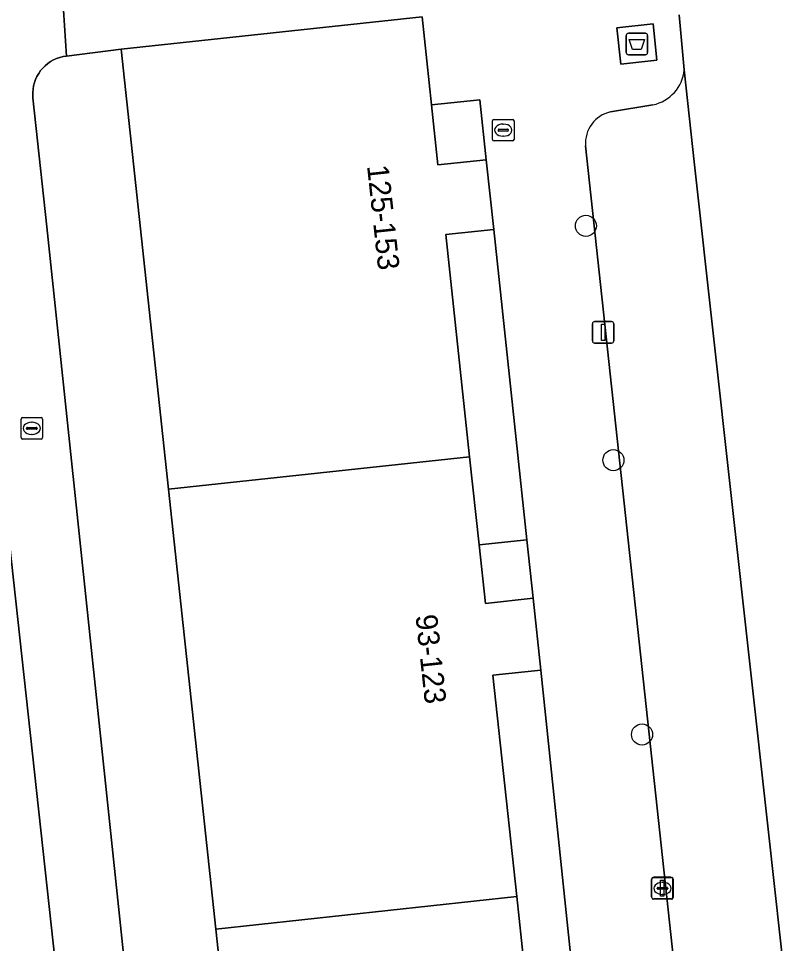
# Model space of a CAD drawing. Extents: x 161248 to 161848, y 384871 to 385383.
# Drawn here: x 161287.2 to 161322.86, y 385112.17 to 385155.08 of the extents above; entities that cross this region are included whole.
import ezdxf

# ---------------------------------------------------------------- set-up
doc = ezdxf.new("R2010")
doc.units = 0
for name, color, linetype in [('IMGEO_Afval_apart_plaats', 7, 'Continuous'), ('IMGEO_Berm_groen', 7, 'Continuous'), ('IMGEO_Boom', 7, 'Continuous'), ('IMGEO_Brandkraan', 7, 'Continuous'), ('IMGEO_Groenvoorziening', 7, 'Continuous'), ('IMGEO_Lichtmast', 7, 'Continuous'), ('IMGEO_Pand', 7, 'Continuous'), ('IMGEO_Pand_nummerreeks', 7, 'Continuous'), ('IMGEO_Parkeervlak_open', 7, 'Continuous'), ('IMGEO_Rijbaan_lokaal_open', 7, 'Continuous'), ('IMGEO_Rioolput', 7, 'Continuous'), ('IMGEO_Voetpad_gesloten', 7, 'Continuous'), ('IMGEO_Voetpad_open', 7, 'Continuous')]:
    doc.layers.add(name, color=color, linetype=linetype)

msp = doc.modelspace()

# ---------------------------------------------------------------- linework, layer by layer
at = {"layer": 'IMGEO_Afval_apart_plaats'}
for p, q in [((161315.384, 385153.496), (161315.384, 385154.296)), ((161315.384, 385154.296), (161315.384, 385153.496)), ((161315.484, 385154.396), (161316.274, 385154.396)), ((161316.274, 385154.396), (161315.484, 385154.396)), ((161316.374, 385154.296), (161316.374, 385153.496)), ((161316.374, 385153.496), (161316.374, 385154.296)), ((161316.274, 385153.396), (161315.484, 385153.396)), ((161315.484, 385153.396), (161316.274, 385153.396))]:
    msp.add_line(p, q, dxfattribs=at)
msp.add_lwpolyline([(161315.527, 385154.11), (161316.231, 385154.11), (161316.082, 385153.64), (161315.676, 385153.64), (161315.527, 385154.11)], dxfattribs=at)
for centre, start, end in [((161315.484, 385154.296), 90, 180), ((161315.484, 385154.296), 90, 180), ((161316.274, 385154.296), 0, 90), ((161316.274, 385154.296), 360, 90), ((161315.484, 385153.496), 180, 270), ((161315.484, 385153.496), 180, 270), ((161316.274, 385153.496), 270, 0), ((161316.274, 385153.496), 270, 0)]:
    msp.add_arc(centre, 0.1, start, end, dxfattribs=at)
at = {"layer": 'IMGEO_Berm_groen'}
msp.add_lwpolyline([(161275.66, 385206.665), (161282.325, 385144.732), (161283.468, 385134.103), (161287.158, 385100.538), (161289.778, 385076.19), (161294.971, 385029.929), (161297.713, 385030.826), (161292.978, 385075.471), (161292.829, 385075.469), (161292.7, 385076.509), (161285.204, 385145.048)], dxfattribs=at)
at = {"layer": 'IMGEO_Boom'}
for centre in [(161313.513, 385145.462), (161314.788, 385134.591), (161316.115, 385121.867)]:
    msp.add_circle(centre, 0.489, dxfattribs=at)
at = {"layer": 'IMGEO_Brandkraan'}
for p, q in [((161287.318, 385135.641), (161287.318, 385136.493)), ((161287.393, 385136.567), (161288.245, 385136.567)), ((161287.806, 385136.347), (161287.831, 385136.347)), ((161288.319, 385136.493), (161288.319, 385135.641)), ((161287.577, 385136.061), (161287.577, 385136.073)), ((161288.015, 385136.024), (161287.617, 385136.024)), ((161287.62, 385136.11), (161288.018, 385136.11)), ((161287.829, 385135.787), (161287.804, 385135.787)), ((161288.061, 385136.073), (161288.061, 385136.061)), ((161288.245, 385135.567), (161287.393, 385135.567)), ((161316.641, 385115.231), (161317.493, 385115.231)), ((161316.566, 385114.305), (161316.566, 385115.157)), ((161316.825, 385114.725), (161316.825, 385114.737)), ((161316.868, 385114.774), (161317.266, 385114.774)), ((161317.054, 385115.011), (161317.079, 385115.011)), ((161317.309, 385114.737), (161317.309, 385114.725)), ((161317.567, 385115.157), (161317.567, 385114.305)), ((161317.263, 385114.688), (161316.865, 385114.688)), ((161317.077, 385114.451), (161317.052, 385114.451)), ((161317.493, 385114.231), (161316.641, 385114.231))]:
    msp.add_line(p, q, dxfattribs=at)
for points in [[(161287.318, 385135.641), (161287.318, 385136.493)], [(161287.393, 385136.567), (161288.245, 385136.567)], [(161288.319, 385136.493), (161288.319, 385135.641)], [(161288.245, 385135.567), (161287.393, 385135.567)], [(161316.641, 385115.231), (161317.493, 385115.231)], [(161316.566, 385114.305), (161316.566, 385115.157)], [(161317.567, 385115.157), (161317.567, 385114.305)], [(161317.493, 385114.231), (161316.641, 385114.231)]]:
    msp.add_lwpolyline(points, dxfattribs=at)
for centre, radius, start, end in [((161287.395, 385136.491), 0.0765, 91.552, 178.448), ((161287.395, 385136.491), 0.0765, 91.552, 178.448), ((161288.243, 385136.491), 0.0765, 1.552, 88.448), ((161288.243, 385136.491), 0.0765, 1.552, 88.448), ((161287.617, 385136.07), 0.0403, 85.8775, 175.7526), ((161287.614, 385136.06), 0.0366, 178.938, 274.7102), ((161288.018, 385136.067), 0.043, 264.8664, 352.4533), ((161288.022, 385136.072), 0.0386, 1.7309, 96.639), ((161287.395, 385135.643), 0.0765, 181.552, 268.448), ((161287.395, 385135.643), 0.0765, 181.552, 268.448), ((161288.243, 385135.643), 0.0765, 271.552, 358.448), ((161288.243, 385135.643), 0.0765, 271.552, 358.448), ((161316.643, 385115.155), 0.0765, 91.552, 178.448), ((161316.643, 385115.155), 0.0765, 91.552, 178.448), ((161317.491, 385115.155), 0.0765, 1.552, 88.448), ((161317.491, 385115.155), 0.0765, 1.552, 88.448), ((161316.865, 385114.734), 0.0403, 85.8775, 175.7526), ((161317.27, 385114.736), 0.0386, 1.7309, 96.639), ((161316.862, 385114.724), 0.0366, 178.938, 274.7102), ((161317.266, 385114.731), 0.043, 264.8664, 352.4533), ((161316.643, 385114.307), 0.0765, 181.552, 268.448), ((161316.643, 385114.307), 0.0765, 181.552, 268.448), ((161317.491, 385114.307), 0.0765, 271.552, 358.448), ((161317.491, 385114.307), 0.0765, 271.552, 358.448)]:
    msp.add_arc(centre, radius, start, end, dxfattribs=at)
for centre, major_axis, ratio, start_param, end_param in [((161287.805, 385136.067), (-0.387, 0.002), 0.722429, 4.712389, 7.853982), ((161287.83, 385136.067), (-0.39, 0.002), 0.717154, 1.570796, 4.712389), ((161317.053, 385114.731), (-0.387, 0.002), 0.722429, 4.712389, 7.853982), ((161317.078, 385114.731), (-0.39, 0.002), 0.717154, 1.570796, 4.712389)]:
    msp.add_ellipse(centre, major_axis=major_axis, ratio=ratio, start_param=start_param, end_param=end_param, dxfattribs=at)
at = {"layer": 'IMGEO_Groenvoorziening'}
msp.add_lwpolyline([(161298.549, 385092.443), (161296.352, 385112.845), (161294.156, 385133.247), (161291.96, 385153.649), (161289.426, 385153.334), (161289.271, 385153.31), (161289.118, 385153.272), (161288.97, 385153.22), (161288.827, 385153.156), (161288.69, 385153.078), (161288.56, 385152.989), (161288.439, 385152.889), (161288.328, 385152.779), (161288.227, 385152.658), (161288.137, 385152.53), (161288.058, 385152.393), (161287.993, 385152.251), (161287.94, 385152.103), (161287.901, 385151.951), (161287.875, 385151.796), (161287.864, 385151.639), (161287.866, 385151.482), (161287.873, 385151.4), (161288.519, 385145.411), (161295.732, 385076.938)], dxfattribs=at)
at = {"layer": 'IMGEO_Lichtmast'}
for p, q in [((161313.817, 385140.122), (161313.817, 385140.922)), ((161313.817, 385140.922), (161313.817, 385140.122)), ((161313.917, 385141.022), (161314.707, 385141.022)), ((161314.707, 385141.022), (161313.917, 385141.022)), ((161314.807, 385140.922), (161314.807, 385140.122)), ((161314.807, 385140.122), (161314.807, 385140.922)), ((161314.707, 385140.022), (161313.917, 385140.022)), ((161313.917, 385140.022), (161314.707, 385140.022)), ((161316.659, 385115.243), (161317.449, 385115.243)), ((161317.449, 385115.243), (161316.659, 385115.243)), ((161316.559, 385114.343), (161316.559, 385115.143)), ((161316.559, 385115.143), (161316.559, 385114.343)), ((161317.549, 385115.143), (161317.549, 385114.343)), ((161317.549, 385114.343), (161317.549, 385115.143)), ((161317.449, 385114.243), (161316.659, 385114.243)), ((161316.659, 385114.243), (161317.449, 385114.243))]:
    msp.add_line(p, q, dxfattribs=at)
for points in [[(161314.237, 385140.897), (161314.387, 385140.897), (161314.387, 385140.147), (161314.237, 385140.147), (161314.237, 385140.897)], [(161316.979, 385115.118), (161317.129, 385115.118), (161317.129, 385114.368), (161316.979, 385114.368), (161316.979, 385115.118)]]:
    msp.add_lwpolyline(points, dxfattribs=at)
for centre, start, end in [((161313.917, 385140.922), 90, 180), ((161313.917, 385140.922), 90, 180), ((161314.707, 385140.922), 0, 90), ((161314.707, 385140.922), 360, 90), ((161313.917, 385140.122), 180, 270), ((161313.917, 385140.122), 180, 270), ((161314.707, 385140.122), 270, 0), ((161314.707, 385140.122), 270, 0), ((161316.659, 385115.143), 90, 180), ((161316.659, 385115.143), 90, 180), ((161317.449, 385115.143), 0, 90), ((161317.449, 385115.143), 360, 90), ((161316.659, 385114.343), 180, 270), ((161316.659, 385114.343), 180, 270), ((161317.449, 385114.343), 270, 0), ((161317.449, 385114.343), 270, 0)]:
    msp.add_arc(centre, 0.1, start, end, dxfattribs=at)
at = {"layer": 'IMGEO_Pand'}
for points in [[(161307.012, 385145.055), (161309.243, 385145.295), (161308.895, 385148.528), (161306.651, 385148.286), (161306.352, 385151.066), (161305.913, 385155.151), (161291.96, 385153.649), (161294.156, 385133.247), (161308.121, 385134.749)], [(161309.2, 385124.612), (161311.424, 385124.852), (161311.065, 385128.187), (161308.853, 385127.948), (161308.561, 385130.663), (161308.121, 385134.749), (161294.156, 385133.247), (161296.352, 385112.845), (161310.306, 385114.346)], [(161311.415, 385104.141), (161313.581, 385104.374), (161313.218, 385107.745), (161311.042, 385107.511), (161310.744, 385110.276), (161310.306, 385114.346), (161296.352, 385112.845), (161298.549, 385092.443), (161312.512, 385093.945)]]:
    msp.add_lwpolyline(points, close=True, dxfattribs=at)
at = {"layer": 'IMGEO_Parkeervlak_open'}
for points in [[(161326.877, 385072.057), (161325.055, 385089.483), (161321.975, 385117.333), (161318.555, 385148.292), (161318.074, 385152.697)], [(161316.623, 385151.075), (161314.656, 385150.742)], [(161313.501, 385149.174), (161321.861, 385071.864), (161326.412, 385072.422)]]:
    msp.add_lwpolyline(points, dxfattribs=at)
for centre, radius, start, end in [((161316.249, 385152.87), 1.834, 281.7832, 354.5868), ((161314.971, 385149.3), 1.476, 102.3347, 184.914)]:
    msp.add_arc(centre, radius, start, end, dxfattribs=at)
at = {"layer": 'IMGEO_Rijbaan_lokaal_open'}
msp.add_lwpolyline([(161317.833, 385155.253), (161318.074, 385152.697), (161318.555, 385148.292), (161321.975, 385117.333), (161325.055, 385089.483), (161326.877, 385072.057), (161327.126, 385070.008), (161338.273, 385071.053), (161337.698, 385076.275), (161334.195, 385075.901)], dxfattribs=at)
at = {"layer": 'IMGEO_Rioolput'}
for p, q in [((161309.255, 385150.398), (161310.107, 385150.398)), ((161309.18, 385149.472), (161309.18, 385150.324)), ((161309.482, 385149.941), (161309.88, 385149.941)), ((161309.668, 385150.178), (161309.693, 385150.178)), ((161310.181, 385150.324), (161310.181, 385149.472)), ((161309.439, 385149.892), (161309.439, 385149.904)), ((161309.877, 385149.855), (161309.479, 385149.855)), ((161309.691, 385149.618), (161309.666, 385149.618)), ((161309.923, 385149.904), (161309.923, 385149.892)), ((161310.107, 385149.398), (161309.255, 385149.398))]:
    msp.add_line(p, q, dxfattribs=at)
for points in [[(161309.255, 385150.398), (161310.107, 385150.398)], [(161309.18, 385149.472), (161309.18, 385150.324)], [(161310.181, 385150.324), (161310.181, 385149.472)], [(161310.107, 385149.398), (161309.255, 385149.398)]]:
    msp.add_lwpolyline(points, dxfattribs=at)
for centre, radius, start, end in [((161309.257, 385150.322), 0.0765, 91.552, 178.448), ((161309.257, 385150.322), 0.0765, 91.552, 178.448), ((161310.105, 385150.322), 0.0765, 1.552, 88.448), ((161310.105, 385150.322), 0.0765, 1.552, 88.448), ((161309.479, 385149.901), 0.0403, 85.8775, 175.7526), ((161309.884, 385149.903), 0.0386, 1.7309, 96.639), ((161309.476, 385149.891), 0.0366, 178.938, 274.7102), ((161309.88, 385149.898), 0.043, 264.8664, 352.4533), ((161309.257, 385149.474), 0.0765, 181.552, 268.448), ((161309.257, 385149.474), 0.0765, 181.552, 268.448), ((161310.105, 385149.474), 0.0765, 271.552, 358.448), ((161310.105, 385149.474), 0.0765, 271.552, 358.448)]:
    msp.add_arc(centre, radius, start, end, dxfattribs=at)
for centre, major_axis, ratio, start_param, end_param in [((161309.667, 385149.898), (-0.387, 0.002), 0.722429, 4.712389, 7.853982), ((161309.692, 385149.898), (-0.39, 0.002), 0.717154, 1.570796, 4.712389)]:
    msp.add_ellipse(centre, major_axis=major_axis, ratio=ratio, start_param=start_param, end_param=end_param, dxfattribs=at)
at = {"layer": 'IMGEO_Voetpad_gesloten'}
msp.add_lwpolyline([(161316.631, 385154.826), (161314.948, 385154.648), (161315.126, 385152.965), (161316.809, 385153.143)], close=True, dxfattribs=at)
at = {"layer": 'IMGEO_Voetpad_open'}
for points in [[(161275.697, 385233.018), (161279.427, 385198.062), (161285.204, 385145.048), (161292.7, 385076.509), (161292.829, 385075.469), (161292.978, 385075.471), (161297.713, 385030.826)], [(161304.31, 385156.986), (161303.564, 385156.987), (161302.82, 385156.921), (161302.81, 385156.92), (161302.825, 385156.781), (161296.754, 385156.124), (161289.281, 385155.459), (161289.426, 385153.334), (161291.96, 385153.649), (161305.913, 385155.151), (161306.352, 385151.066), (161308.596, 385151.307), (161308.895, 385148.528), (161309.243, 385145.295), (161310.773, 385130.901), (161311.065, 385128.187), (161311.424, 385124.852), (161312.921, 385110.511)], [(161299.044, 385045.595), (161295.732, 385076.938), (161288.519, 385145.411), (161287.873, 385151.4), (161287.866, 385151.482), (161287.864, 385151.639), (161287.875, 385151.796), (161287.901, 385151.951), (161287.94, 385152.103), (161287.993, 385152.251), (161288.058, 385152.393), (161288.137, 385152.53), (161288.227, 385152.658), (161288.328, 385152.779), (161288.439, 385152.889), (161288.56, 385152.989), (161288.69, 385153.078), (161288.827, 385153.156), (161288.97, 385153.22), (161289.118, 385153.272), (161289.271, 385153.31), (161289.426, 385153.334), (161289.281, 385155.459)], [(161318.074, 385152.697), (161317.833, 385155.253)], [(161314.656, 385150.742), (161316.623, 385151.075)], [(161326.412, 385072.422), (161321.861, 385071.864), (161313.501, 385149.174)]]:
    msp.add_lwpolyline(points, dxfattribs=at)
for points in [[(161315.126, 385152.965), (161314.948, 385154.648), (161316.631, 385154.826), (161316.809, 385153.143)], [(161308.596, 385151.307), (161306.352, 385151.066), (161306.651, 385148.286), (161308.895, 385148.528)], [(161309.243, 385145.295), (161307.012, 385145.055), (161308.121, 385134.749), (161308.561, 385130.663), (161310.773, 385130.901)], [(161310.773, 385130.901), (161308.561, 385130.663), (161308.853, 385127.948), (161311.065, 385128.187)], [(161311.424, 385124.852), (161309.2, 385124.612), (161310.306, 385114.346), (161310.744, 385110.276), (161312.921, 385110.511)]]:
    msp.add_lwpolyline(points, close=True, dxfattribs=at)
for centre, radius, start, end in [((161316.249, 385152.87), 1.834, 281.7832, 354.5868), ((161314.971, 385149.3), 1.476, 102.3347, 184.914)]:
    msp.add_arc(centre, radius, start, end, dxfattribs=at)

# ---------------------------------------------------------------- texts
at = {"layer": 'IMGEO_Pand_nummerreeks'}
for s, rotation, p in [('125-153', 276.1763, (161303.361, 385148.243)), ('93-123', 276.1132, (161305.611, 385127.387))]:
    msp.add_text(s, height=1, rotation=rotation, dxfattribs=at).set_placement(p)

doc.saveas('drawing.dxf')
